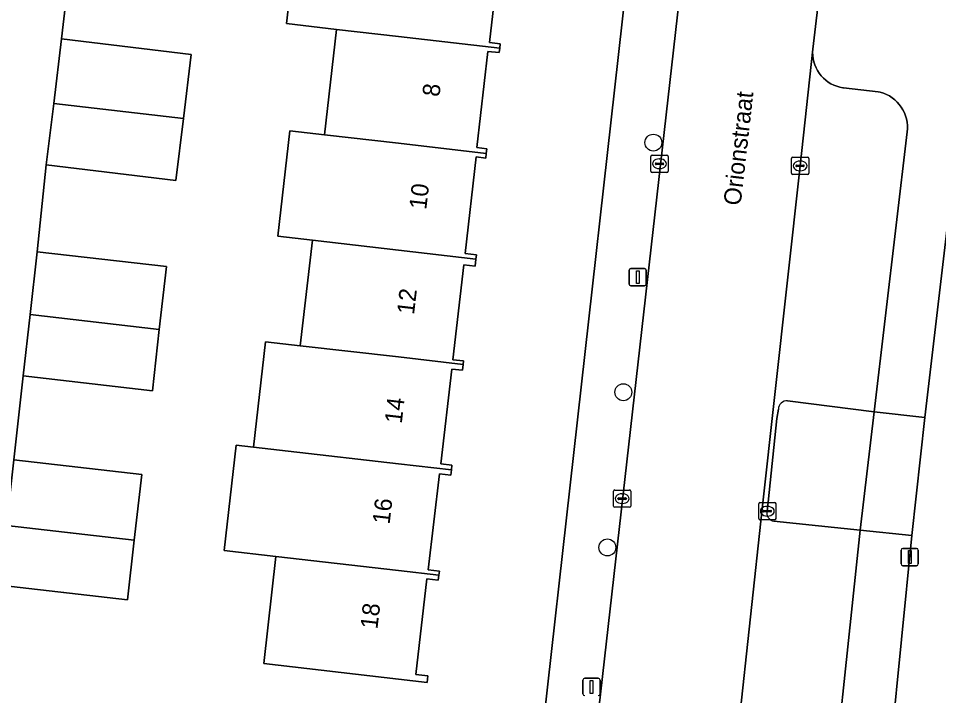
# Model space of a CAD drawing. Extents: x 161928 to 163071, y 386474 to 387428.
# Drawn here: x 162478 to 162531.2, y 386841.5 to 386880.7 of the extents above; entities that cross this region are included whole.
import ezdxf

# ---------------------------------------------------------------- set-up
doc = ezdxf.new("R2010")
doc.units = 0
for name, color, linetype in [('IMGEO_Boom', 7, 'Continuous'), ('IMGEO_Erf', 7, 'Continuous'), ('IMGEO_Kolk', 7, 'Continuous'), ('IMGEO_Lichtmast', 7, 'Continuous'), ('IMGEO_Openbare_ruimte_label', 7, 'Continuous'), ('IMGEO_Pand', 7, 'Continuous'), ('IMGEO_Pand_nummerreeks', 7, 'Continuous'), ('IMGEO_Parkeervlak_open', 7, 'Continuous'), ('IMGEO_Rijbaan_lokaal_gesloten', 7, 'Continuous'), ('IMGEO_Voetpad_open', 7, 'Continuous')]:
    doc.layers.add(name, color=color, linetype=linetype)

msp = doc.modelspace()

# ---------------------------------------------------------------- linework, layer by layer
at = {"layer": 'IMGEO_Boom'}
for centre in [(162514.734, 386873.467), (162512.997, 386859.027), (162512.074, 386850.048)]:
    msp.add_circle(centre, 0.489, dxfattribs=at)
at = {"layer": 'IMGEO_Erf'}
for points in [[(162507.982, 386836.3), (162515.092, 386899.73)], [(162535.403, 386899.896), (162530.434, 386857.56), (162529.688, 386850.739), (162528.49, 386838.698), (162528.171, 386835.895), (162536.548, 386834.938)], [(162505.894, 386884.808), (162505.256, 386879.256), (162505.881, 386879.184), (162505.853, 386878.935), (162505.823, 386878.672), (162505.165, 386878.748), (162504.524, 386873.177), (162505.103, 386873.11), (162505.073, 386872.845), (162505.042, 386872.578), (162504.488, 386872.641), (162503.844, 386867.045), (162504.496, 386866.97), (162504.469, 386866.733), (162504.421, 386866.315), (162503.773, 386866.39), (162503.143, 386860.91), (162503.758, 386860.839), (162503.735, 386860.637), (162503.696, 386860.299), (162503.082, 386860.37), (162502.452, 386854.886), (162503.087, 386854.813), (162503.055, 386854.535), (162503.02, 386854.234), (162502.357, 386854.31), (162501.718, 386848.754), (162502.357, 386848.681), (162502.329, 386848.438), (162502.296, 386848.151), (162501.642, 386848.227), (162501.006, 386842.694), (162501.699, 386842.614), (162501.656, 386842.24), (162500, 386842.43), (162492.198, 386843.328), (162492.91, 386849.521), (162489.904, 386849.871), (162490.613, 386855.97), (162491.609, 386855.854), (162492.31, 386861.951), (162494.313, 386861.721), (162495.015, 386867.82), (162493.014, 386868.05), (162493.717, 386874.151), (162495.717, 386873.921), (162496.418, 386880.02), (162493.523, 386880.353), (162493.869, 386883.358)], [(162481.066, 386884.29), (162480.51, 386879.479), (162488.004, 386878.57), (162487.554, 386874.86), (162487.12, 386871.274), (162479.625, 386872.182), (162479.1, 386867.143), (162486.576, 386866.294), (162486.163, 386862.658), (162485.761, 386859.117), (162478.285, 386859.967), (162477.75, 386855.11), (162485.148, 386854.267), (162484.714, 386850.464), (162484.32, 386847.013), (162476.923, 386847.857)]]:
    msp.add_lwpolyline(points, dxfattribs=at)
at = {"layer": 'IMGEO_Kolk'}
for p, q in [((162514.588, 386871.818), (162514.588, 386872.67)), ((162514.663, 386872.744), (162515.515, 386872.744)), ((162515.076, 386872.524), (162515.101, 386872.524)), ((162515.589, 386872.67), (162515.589, 386871.818)), ((162522.718, 386871.696), (162522.718, 386872.548)), ((162522.793, 386872.622), (162523.645, 386872.622)), ((162523.719, 386872.548), (162523.719, 386871.696)), ((162514.847, 386872.238), (162514.847, 386872.25)), ((162515.285, 386872.201), (162514.887, 386872.201)), ((162514.89, 386872.287), (162515.288, 386872.287)), ((162515.331, 386872.25), (162515.331, 386872.238)), ((162522.977, 386872.116), (162522.977, 386872.128)), ((162523.415, 386872.079), (162523.017, 386872.079)), ((162523.02, 386872.165), (162523.418, 386872.165)), ((162523.206, 386872.402), (162523.231, 386872.402)), ((162523.461, 386872.128), (162523.461, 386872.116)), ((162515.515, 386871.744), (162514.663, 386871.744)), ((162515.099, 386871.964), (162515.074, 386871.964)), ((162523.645, 386871.622), (162522.793, 386871.622)), ((162523.229, 386871.842), (162523.204, 386871.842)), ((162512.504, 386853.371), (162513.356, 386853.371)), ((162512.429, 386852.445), (162512.429, 386853.297)), ((162512.688, 386852.865), (162512.688, 386852.877)), ((162512.731, 386852.914), (162513.129, 386852.914)), ((162512.917, 386853.151), (162512.942, 386853.151)), ((162513.172, 386852.877), (162513.172, 386852.865)), ((162513.43, 386853.297), (162513.43, 386852.445)), ((162513.356, 386852.371), (162512.504, 386852.371)), ((162513.126, 386852.828), (162512.728, 386852.828)), ((162512.94, 386852.591), (162512.915, 386852.591)), ((162520.825, 386851.72), (162520.825, 386852.572)), ((162520.9, 386852.646), (162521.752, 386852.646)), ((162521.313, 386852.426), (162521.338, 386852.426)), ((162521.826, 386852.572), (162521.826, 386851.72)), ((162521.084, 386852.14), (162521.084, 386852.152)), ((162521.522, 386852.103), (162521.124, 386852.103)), ((162521.127, 386852.189), (162521.525, 386852.189)), ((162521.336, 386851.866), (162521.311, 386851.866)), ((162521.568, 386852.152), (162521.568, 386852.14)), ((162521.752, 386851.646), (162520.9, 386851.646))]:
    msp.add_line(p, q, dxfattribs=at)
for points in [[(162514.588, 386871.818), (162514.588, 386872.67)], [(162514.663, 386872.744), (162515.515, 386872.744)], [(162515.589, 386872.67), (162515.589, 386871.818)], [(162522.718, 386871.696), (162522.718, 386872.548)], [(162522.793, 386872.622), (162523.645, 386872.622)], [(162523.719, 386872.548), (162523.719, 386871.696)], [(162515.515, 386871.744), (162514.663, 386871.744)], [(162523.645, 386871.622), (162522.793, 386871.622)], [(162512.504, 386853.371), (162513.356, 386853.371)], [(162512.429, 386852.445), (162512.429, 386853.297)], [(162513.43, 386853.297), (162513.43, 386852.445)], [(162513.356, 386852.371), (162512.504, 386852.371)], [(162520.825, 386851.72), (162520.825, 386852.572)], [(162520.9, 386852.646), (162521.752, 386852.646)], [(162521.826, 386852.572), (162521.826, 386851.72)], [(162521.752, 386851.646), (162520.9, 386851.646)]]:
    msp.add_lwpolyline(points, dxfattribs=at)
for centre, radius, start, end in [((162514.665, 386872.668), 0.0765, 91.552, 178.448), ((162514.665, 386872.668), 0.0765, 91.552, 178.448), ((162515.513, 386872.668), 0.0765, 1.552, 88.448), ((162515.513, 386872.668), 0.0765, 1.552, 88.448), ((162522.795, 386872.546), 0.0765, 91.552, 178.448), ((162522.795, 386872.546), 0.0765, 91.552, 178.448), ((162523.643, 386872.546), 0.0765, 1.552, 88.448), ((162523.643, 386872.546), 0.0765, 1.552, 88.448), ((162514.887, 386872.247), 0.0403, 85.8775, 175.7526), ((162514.884, 386872.237), 0.0366, 178.938, 274.7102), ((162515.288, 386872.244), 0.043, 264.8664, 352.4533), ((162515.292, 386872.249), 0.0386, 1.7309, 96.639), ((162523.017, 386872.125), 0.0403, 85.8775, 175.7526), ((162523.014, 386872.115), 0.0366, 178.938, 274.7102), ((162523.418, 386872.122), 0.043, 264.8664, 352.4533), ((162523.422, 386872.127), 0.0386, 1.7309, 96.639), ((162514.665, 386871.82), 0.0765, 181.552, 268.448), ((162514.665, 386871.82), 0.0765, 181.552, 268.448), ((162515.513, 386871.82), 0.0765, 271.552, 358.448), ((162515.513, 386871.82), 0.0765, 271.552, 358.448), ((162522.795, 386871.698), 0.0765, 181.552, 268.448), ((162522.795, 386871.698), 0.0765, 181.552, 268.448), ((162523.643, 386871.698), 0.0765, 271.552, 358.448), ((162523.643, 386871.698), 0.0765, 271.552, 358.448), ((162512.506, 386853.295), 0.0765, 91.552, 178.448), ((162512.506, 386853.295), 0.0765, 91.552, 178.448), ((162513.354, 386853.295), 0.0765, 1.552, 88.448), ((162513.354, 386853.295), 0.0765, 1.552, 88.448), ((162512.728, 386852.874), 0.0403, 85.8775, 175.7526), ((162512.725, 386852.864), 0.0366, 178.938, 274.7102), ((162513.129, 386852.871), 0.043, 264.8664, 352.4533), ((162513.133, 386852.876), 0.0386, 1.7309, 96.639), ((162512.506, 386852.447), 0.0765, 181.552, 268.448), ((162512.506, 386852.447), 0.0765, 181.552, 268.448), ((162513.354, 386852.447), 0.0765, 271.552, 358.448), ((162513.354, 386852.447), 0.0765, 271.552, 358.448), ((162520.902, 386852.57), 0.0765, 91.552, 178.448), ((162520.902, 386852.57), 0.0765, 91.552, 178.448), ((162521.75, 386852.57), 0.0765, 1.552, 88.448), ((162521.75, 386852.57), 0.0765, 1.552, 88.448), ((162521.124, 386852.149), 0.0403, 85.8775, 175.7526), ((162521.121, 386852.139), 0.0366, 178.938, 274.7102), ((162521.525, 386852.146), 0.043, 264.8664, 352.4533), ((162521.529, 386852.151), 0.0386, 1.7309, 96.639), ((162520.902, 386851.722), 0.0765, 181.552, 268.448), ((162520.902, 386851.722), 0.0765, 181.552, 268.448), ((162521.75, 386851.722), 0.0765, 271.552, 358.448), ((162521.75, 386851.722), 0.0765, 271.552, 358.448)]:
    msp.add_arc(centre, radius, start, end, dxfattribs=at)
for centre, major_axis, ratio, start_param, end_param in [((162515.075, 386872.244), (-0.387, 0.002), 0.722429, 4.712389, 7.853982), ((162515.1, 386872.244), (-0.39, 0.002), 0.717154, 1.570796, 4.712389), ((162523.205, 386872.122), (-0.387, 0.002), 0.722429, 4.712389, 7.853982), ((162523.23, 386872.122), (-0.39, 0.002), 0.717154, 1.570796, 4.712389), ((162512.916, 386852.871), (-0.387, 0.002), 0.722429, 4.712389, 7.853982), ((162512.941, 386852.871), (-0.39, 0.002), 0.717154, 1.570796, 4.712389), ((162521.312, 386852.146), (-0.387, 0.002), 0.722429, 4.712389, 7.853982), ((162521.337, 386852.146), (-0.39, 0.002), 0.717154, 1.570796, 4.712389)]:
    msp.add_ellipse(centre, major_axis=major_axis, ratio=ratio, start_param=start_param, end_param=end_param, dxfattribs=at)
at = {"layer": 'IMGEO_Lichtmast'}
for p, q in [((162513.434, 386866.185), (162514.224, 386866.185)), ((162514.224, 386866.185), (162513.434, 386866.185)), ((162513.334, 386865.285), (162513.334, 386866.085)), ((162513.334, 386866.085), (162513.334, 386865.285)), ((162514.324, 386866.085), (162514.324, 386865.285)), ((162514.324, 386865.285), (162514.324, 386866.085)), ((162514.224, 386865.185), (162513.434, 386865.185)), ((162513.434, 386865.185), (162514.224, 386865.185)), ((162529.064, 386849.093), (162529.064, 386849.893)), ((162529.064, 386849.893), (162529.064, 386849.093)), ((162529.164, 386849.993), (162529.954, 386849.993)), ((162529.954, 386849.993), (162529.164, 386849.993)), ((162530.054, 386849.893), (162530.054, 386849.093)), ((162530.054, 386849.093), (162530.054, 386849.893)), ((162529.954, 386848.993), (162529.164, 386848.993)), ((162529.164, 386848.993), (162529.954, 386848.993)), ((162510.661, 386841.576), (162510.661, 386842.376)), ((162510.661, 386842.376), (162510.661, 386841.576)), ((162510.761, 386842.476), (162511.551, 386842.476)), ((162511.551, 386842.476), (162510.761, 386842.476)), ((162511.651, 386842.376), (162511.651, 386841.576)), ((162511.651, 386841.576), (162511.651, 386842.376))]:
    msp.add_line(p, q, dxfattribs=at)
for points in [[(162513.754, 386866.06), (162513.904, 386866.06), (162513.904, 386865.31), (162513.754, 386865.31), (162513.754, 386866.06)], [(162529.484, 386849.868), (162529.634, 386849.868), (162529.634, 386849.118), (162529.484, 386849.118), (162529.484, 386849.868)], [(162511.081, 386842.351), (162511.231, 386842.351), (162511.231, 386841.601), (162511.081, 386841.601), (162511.081, 386842.351)]]:
    msp.add_lwpolyline(points, dxfattribs=at)
for centre, start, end in [((162513.434, 386866.085), 90, 180), ((162513.434, 386866.085), 90, 180), ((162514.224, 386866.085), 0, 90), ((162514.224, 386866.085), 360, 90), ((162513.434, 386865.285), 180, 270), ((162513.434, 386865.285), 180, 270), ((162514.224, 386865.285), 270, 0), ((162514.224, 386865.285), 270, 0), ((162529.164, 386849.893), 90, 180), ((162529.164, 386849.893), 90, 180), ((162529.954, 386849.893), 0, 90), ((162529.954, 386849.893), 360, 90), ((162529.164, 386849.093), 180, 270), ((162529.164, 386849.093), 180, 270), ((162529.954, 386849.093), 270, 0), ((162529.954, 386849.093), 270, 0), ((162510.761, 386842.376), 90, 180), ((162510.761, 386842.376), 90, 180), ((162511.551, 386842.376), 0, 90), ((162511.551, 386842.376), 360, 90), ((162510.761, 386841.576), 180, 270), ((162510.761, 386841.576), 180, 270), ((162511.551, 386841.576), 270, 0), ((162511.551, 386841.576), 270, 0)]:
    msp.add_arc(centre, 0.1, start, end, dxfattribs=at)
at = {"layer": 'IMGEO_Pand'}
for points in [[(162500, 386885.788), (162497.119, 386886.119), (162496.763, 386883.025), (162493.869, 386883.358), (162493.523, 386880.353), (162496.418, 386880.02), (162500, 386879.608), (162505.853, 386878.935), (162505.881, 386879.184), (162505.256, 386879.256), (162505.894, 386884.808), (162506.47, 386884.742), (162506.504, 386885.04)], [(162500, 386873.428), (162505.073, 386872.845), (162505.103, 386873.11), (162504.524, 386873.177), (162505.165, 386878.748), (162505.823, 386878.672), (162505.853, 386878.935), (162500, 386879.608), (162496.418, 386880.02), (162495.717, 386873.921)], [(162480.054, 386875.722), (162487.554, 386874.86), (162488.004, 386878.57), (162480.51, 386879.479)], [(162479.625, 386872.182), (162487.12, 386871.274), (162487.554, 386874.86), (162480.054, 386875.722)], [(162504.488, 386872.641), (162505.042, 386872.578), (162505.073, 386872.845), (162500, 386873.428), (162495.717, 386873.921), (162493.717, 386874.151), (162493.014, 386868.05), (162495.015, 386867.82), (162500, 386867.247), (162504.469, 386866.733), (162504.496, 386866.97), (162503.844, 386867.045)], [(162500, 386867.247), (162495.015, 386867.82), (162494.313, 386861.721), (162500, 386861.067), (162503.735, 386860.637), (162503.758, 386860.839), (162503.143, 386860.91), (162503.773, 386866.39), (162504.421, 386866.315), (162504.469, 386866.733)], [(162478.688, 386863.518), (162486.163, 386862.658), (162486.576, 386866.294), (162479.1, 386867.143)], [(162478.285, 386859.967), (162485.761, 386859.117), (162486.163, 386862.658), (162478.688, 386863.518)], [(162503.082, 386860.37), (162503.696, 386860.299), (162503.735, 386860.637), (162500, 386861.067), (162494.313, 386861.721), (162492.31, 386861.951), (162491.609, 386855.854), (162493.612, 386855.621), (162500, 386854.886), (162503.055, 386854.535), (162503.087, 386854.813), (162502.452, 386854.886)], [(162502.357, 386854.31), (162503.02, 386854.234), (162503.055, 386854.535), (162500, 386854.886), (162493.612, 386855.621), (162491.609, 386855.854), (162490.613, 386855.97), (162489.904, 386849.871), (162492.91, 386849.521), (162500, 386848.706), (162502.329, 386848.438), (162502.357, 386848.681), (162501.718, 386848.754)], [(162477.317, 386851.314), (162484.714, 386850.464), (162485.148, 386854.267), (162477.75, 386855.11)], [(162476.923, 386847.857), (162484.32, 386847.013), (162484.714, 386850.464), (162477.317, 386851.314)], [(162500, 386848.706), (162492.91, 386849.521), (162492.198, 386843.328), (162500, 386842.43), (162501.656, 386842.24), (162501.699, 386842.614), (162501.006, 386842.694), (162501.642, 386848.227), (162502.296, 386848.151), (162502.329, 386848.438)]]:
    msp.add_lwpolyline(points, close=True, dxfattribs=at)
at = {"layer": 'IMGEO_Parkeervlak_open'}
for points in [[(162522.499, 386858.524), (162527.494, 386857.9), (162529.412, 386874.083), (162529.427, 386874.272), (162529.424, 386874.461), (162529.405, 386874.649), (162529.369, 386874.835), (162529.317, 386875.017), (162529.249, 386875.193), (162529.165, 386875.363), (162529.066, 386875.524), (162528.953, 386875.676), (162528.827, 386875.817), (162528.689, 386875.947), (162528.54, 386876.063), (162528.382, 386876.166), (162528.214, 386876.254), (162528.04, 386876.327), (162527.859, 386876.384), (162527.734, 386876.414), (162525.734, 386876.635), (162525.698, 386876.64), (162525.518, 386876.675), (162525.341, 386876.726), (162525.17, 386876.793), (162525.005, 386876.875), (162524.849, 386876.971), (162524.702, 386877.08), (162524.565, 386877.203), (162524.439, 386877.337), (162524.326, 386877.482), (162524.226, 386877.636), (162524.141, 386877.799), (162524.07, 386877.968), (162524.015, 386878.143), (162523.976, 386878.323), (162523.953, 386878.505), (162523.946, 386878.689), (162523.956, 386878.872), (162523.218, 386872.126), (162521.024, 386852.273), (162519.677, 386839.78)], [(162521.309, 386852.154), (162521.379, 386852.669), (162521.878, 386857.51), (162521.965, 386858.042)], [(162526.696, 386851.055), (162524.282, 386851.302), (162521.706, 386851.565)], [(162521.25, 386831.816), (162524.636, 386831.538), (162526.696, 386851.055)]]:
    msp.add_lwpolyline(points, dxfattribs=at)
for centre, radius, start, end in [((162522.446, 386858.045), 0.481, 83.724, 180.4162), ((162521.773, 386852.038), 0.478, 166.0072, 261.9546)]:
    msp.add_arc(centre, radius, start, end, dxfattribs=at)
at = {"layer": 'IMGEO_Rijbaan_lokaal_gesloten'}
msp.add_lwpolyline([(162525.719, 386894.357), (162526.565, 386901.884), (162527.797, 386912.849), (162528.639, 386920.364), (162529.77, 386930.464), (162530.103, 386933.693), (162530.15, 386934.109), (162522.197, 386934.859), (162521.949, 386932.261), (162511.577, 386840.717), (162519.677, 386839.78), (162521.024, 386852.273), (162523.218, 386872.126), (162523.956, 386878.872), (162524.397, 386882.646)], close=True, dxfattribs=at)
at = {"layer": 'IMGEO_Voetpad_open'}
for points in [[(162511.577, 386840.717), (162521.949, 386932.261), (162522.197, 386934.859), (162522.383, 386936.805)], [(162479.1, 386867.143), (162479.625, 386872.182), (162480.054, 386875.722), (162480.51, 386879.479), (162481.066, 386884.29), (162481.458, 386887.921), (162481.859, 386891.636), (162482.473, 386896.741), (162482.86, 386900.28), (162482.351, 386900.354)], [(162515.092, 386899.73), (162507.982, 386836.3)], [(162524.397, 386882.646), (162523.956, 386878.872), (162523.946, 386878.689), (162523.953, 386878.505), (162523.976, 386878.323), (162524.015, 386878.143), (162524.07, 386877.968), (162524.141, 386877.799), (162524.226, 386877.636), (162524.326, 386877.482), (162524.439, 386877.337), (162524.565, 386877.203), (162524.702, 386877.08), (162524.849, 386876.971), (162525.005, 386876.875), (162525.17, 386876.793), (162525.341, 386876.726), (162525.518, 386876.675), (162525.698, 386876.64), (162525.734, 386876.635), (162527.734, 386876.414), (162527.859, 386876.384), (162528.04, 386876.327), (162528.214, 386876.254), (162528.382, 386876.166), (162528.54, 386876.063), (162528.689, 386875.947), (162528.827, 386875.817), (162528.953, 386875.676), (162529.066, 386875.524), (162529.165, 386875.363), (162529.249, 386875.193), (162529.317, 386875.017), (162529.369, 386874.835), (162529.405, 386874.649), (162529.424, 386874.461), (162529.427, 386874.272), (162529.412, 386874.083), (162527.494, 386857.9), (162530.434, 386857.56), (162535.403, 386899.896)], [(162486.083, 386828.738), (162486.181, 386829.821), (162486.426, 386832.516), (162475.322, 386833.818), (162475.815, 386838.025), (162476.923, 386847.857), (162477.317, 386851.314), (162477.75, 386855.11), (162478.285, 386859.967), (162478.688, 386863.518), (162479.1, 386867.143)], [(162527.494, 386857.9), (162522.499, 386858.524)], [(162521.965, 386858.042), (162521.878, 386857.51), (162521.379, 386852.669), (162521.309, 386852.154)], [(162521.706, 386851.565), (162524.282, 386851.302), (162526.696, 386851.055), (162527.494, 386857.9)], [(162527.584, 386824.351), (162527.763, 386827.865), (162527.825, 386832.593), (162527.823, 386832.774), (162527.837, 386832.954), (162528.171, 386835.895), (162528.49, 386838.698), (162529.688, 386850.739), (162526.696, 386851.055), (162524.636, 386831.538), (162521.25, 386831.816)]]:
    msp.add_lwpolyline(points, dxfattribs=at)
msp.add_lwpolyline([(162530.434, 386857.56), (162527.494, 386857.9), (162526.696, 386851.055), (162529.688, 386850.739)], close=True, dxfattribs=at)
for centre, radius, start, end in [((162522.446, 386858.045), 0.481, 83.724, 180.4162), ((162521.773, 386852.038), 0.478, 166.0072, 261.9546)]:
    msp.add_arc(centre, radius, start, end, dxfattribs=at)

# ---------------------------------------------------------------- texts
at = {"layer": 'IMGEO_Openbare_ruimte_label'}
msp.add_text('Orionstraat', height=1, rotation=83.5143, dxfattribs=at).set_placement((162519.777, 386869.795))
at = {"layer": 'IMGEO_Pand_nummerreeks'}
for s, rotation, p in [('8', 83.3574, (162502.358, 386876.088)), ('10', 83.3596, (162501.598, 386869.563)), ('12', 83.3574, (162500.891, 386863.49)), ('14', 83.4456, (162500.181, 386857.186)), ('16', 83.3596, (162499.477, 386851.357)), ('18', 83.3574, (162498.772, 386845.292))]:
    msp.add_text(s, height=1, rotation=rotation, dxfattribs=at).set_placement(p)

doc.saveas('drawing.dxf')
